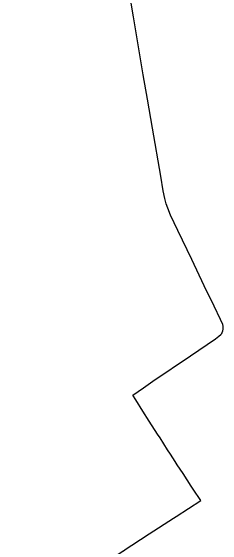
# Model space of a CAD drawing. Extents: x 0 to 34, y 0 to 22.
# Drawn here: x 8.079 to 8.1061, y 18.471 to 18.5392 of the extents above; entities that cross this region are included whole.
import ezdxf

# ---------------------------------------------------------------- set-up
doc = ezdxf.new("R2010")
doc.units = 0
doc.layers.add('GM_X_State_Route', color=7, linetype='Continuous')

msp = doc.modelspace()

# ---------------------------------------------------------------- linework, layer by layer
at = {"layer": 'GM_X_State_Route'}
msp.add_line((8.100108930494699, 18.47476682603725), (8.103256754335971, 18.476798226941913), dxfattribs=at)
for points in [[(8.094599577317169, 18.490223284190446), (8.095945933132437, 18.491171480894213), (8.09715148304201, 18.492022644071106), (8.101933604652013, 18.495215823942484), (8.105124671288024, 18.497391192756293), (8.10555236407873, 18.497716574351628), (8.105796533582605, 18.497929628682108), (8.105926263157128, 18.498078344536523), (8.105991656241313, 18.498190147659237), (8.106074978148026, 18.498394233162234), (8.106121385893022, 18.498617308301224), (8.106130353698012, 18.498830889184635), (8.10611189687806, 18.499007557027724), (8.106059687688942, 18.499201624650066), (8.105768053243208, 18.49986504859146), (8.104970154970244, 18.501531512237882), (8.103711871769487, 18.5041445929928), (8.102108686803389, 18.507470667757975), (8.100332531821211, 18.511181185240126), (8.099423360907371, 18.513140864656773), (8.099059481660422, 18.514012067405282), (8.098870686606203, 18.514555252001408), (8.098669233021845, 18.515260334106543), (8.098456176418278, 18.516234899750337), (8.098152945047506, 18.518101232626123), (8.097106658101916, 18.524189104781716), (8.096466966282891, 18.52787905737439), (8.095939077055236, 18.530998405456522), (8.095295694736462, 18.534794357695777), (8.094700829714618, 18.53838464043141), (8.09390556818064, 18.542956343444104)], [(8.103256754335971, 18.476798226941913), (8.10228008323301, 18.47827747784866), (8.102052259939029, 18.478627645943), (8.100997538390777, 18.480248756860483), (8.100270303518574, 18.48136729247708), (8.100006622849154, 18.481774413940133), (8.09941333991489, 18.482691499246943), (8.099039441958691, 18.483269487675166), (8.098068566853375, 18.484769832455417), (8.09775742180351, 18.485251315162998), (8.0966979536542, 18.486906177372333), (8.095883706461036, 18.488178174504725), (8.094989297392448, 18.489607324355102), (8.094599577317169, 18.490223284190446)], [(8.09670111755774, 18.472559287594), (8.099768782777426, 18.474556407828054), (8.100108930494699, 18.47476682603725)], [(8.079040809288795, 18.46114083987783), (8.079330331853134, 18.461256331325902), (8.079656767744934, 18.461443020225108), (8.079971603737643, 18.461641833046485), (8.082064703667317, 18.463018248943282), (8.08365470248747, 18.46405504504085), (8.088121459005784, 18.46696028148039), (8.08989076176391, 18.46811731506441), (8.091786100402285, 18.469357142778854), (8.093372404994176, 18.47039393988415), (8.093414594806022, 18.47042189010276), (8.093767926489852, 18.47065234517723), (8.094474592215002, 18.471108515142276), (8.09670111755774, 18.472559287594)]]:
    msp.add_lwpolyline(points, dxfattribs=at)

doc.saveas('drawing.dxf')
